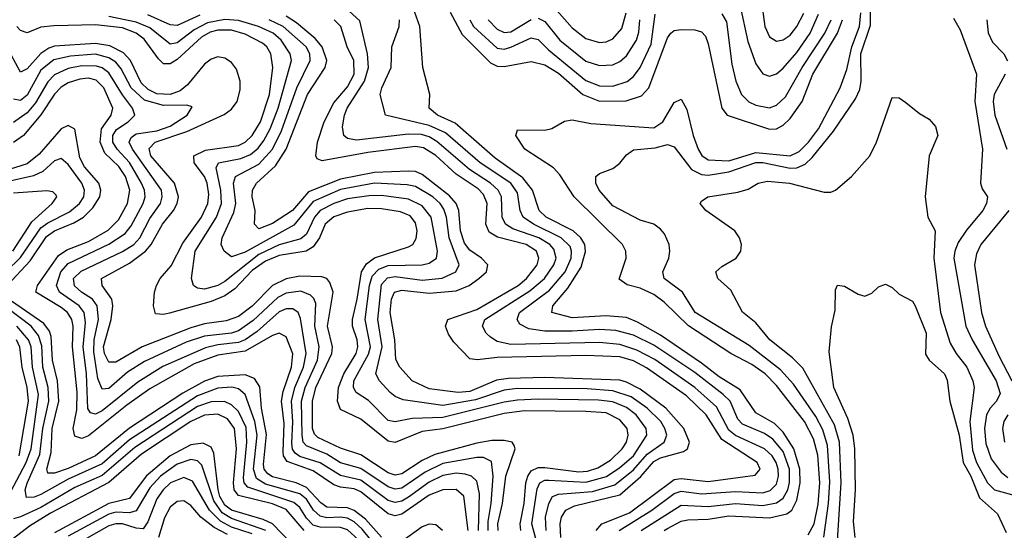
# Model space of a CAD drawing. Header units: inches. Extents: x 990535 to 1117859, y 769386 to 892122.
# Tile 805 of 1056: x 1043948 to 1046839, y 865631 to 867130. Entities that reach past the tile are written whole.
import ezdxf

# ---------------------------------------------------------------- set-up
doc = ezdxf.new("R2010")
doc.units = ezdxf.units.IN
doc.header["$MEASUREMENT"] = 0
doc.layers.add('B0846', color=7, linetype='Continuous')

msp = doc.modelspace()

# ---------------------------------------------------------------- linework, layer by layer
at = {"layer": 'B0846', "color": 5}
for points, elevation in [([(1046309.4, 865610.6), (1046323, 865710), (1046326.9, 865773.1), (1046319.5, 865879.5), (1046306, 865926), (1046285.3, 865965.3), (1046219.7, 866059.7), (1046182.4, 866102.4), (1046090, 866173.3), (1045931.3, 866270), (1045893.8, 866330), (1045839.9, 866370), (1045836.4, 866390), (1045854, 866430), (1045856.5, 866450), (1045854.7, 866470), (1045841, 866501), (1045830, 866515.2), (1045810, 866529.3), (1045770, 866541.5), (1045690, 866583.6), (1045649.3, 866630), (1045639.4, 866650), (1045639.7, 866670), (1045650, 866678.5), (1045690, 866692.7), (1045710, 866708.9), (1045730, 866733.7), (1045750, 866747.6), (1045813.7, 866753.7), (1045850, 866763.6), (1045870, 866756.4), (1045920.3, 866690), (1045950, 866675.2), (1045970, 866674), (1046030, 866683.1), (1046110, 866710.3), (1046130, 866711.1), (1046210, 866694.2), (1046230, 866695.4), (1046254.1, 866705.9), (1046274.9, 866725.1), (1046337.4, 866802.6), (1046401.9, 866898.1), (1046414.5, 866925.5), (1046419.3, 866950), (1046418.1, 867030), (1046446.4, 867113.6), (1046446.5, 867213.4)], 2660), ([(1046125.1, 867190), (1046136, 867110), (1046150, 867079.8), (1046170, 867066.7), (1046190, 867070.5), (1046210, 867084.6), (1046230.4, 867109.6), (1046250.9, 867149.1)], 2780), ([(1045708, 865630), (1045804.3, 865690), (1045870, 865738.9), (1045890, 865745.5), (1045950, 865737.7), (1046050, 865745.1), (1046130, 865741.4), (1046152, 865748), (1046170, 865766.2), (1046175.9, 865790), (1046175, 865810), (1046169.5, 865830), (1046157.1, 865850), (1046134.9, 865870), (1046050, 865909), (1046030, 865924.9), (1045993.8, 865993.8), (1045930.7, 866050.7), (1045812.7, 866132.7), (1045760, 866160), (1045710, 866176.3), (1045650, 866182.6), (1045390, 866176.6), (1045350, 866185.6), (1045330, 866198.4), (1045317.5, 866210), (1045306.5, 866230), (1045313.9, 866250), (1045445.9, 866334.1), (1045489.2, 866370), (1045516.7, 866410), (1045523.6, 866430), (1045516.1, 866456.1), (1045504.3, 866470), (1045472.6, 866490), (1045396.4, 866516.4), (1045373.9, 866530), (1045364.8, 866550), (1045362.7, 866610), (1045352.4, 866630), (1045329.9, 866650), (1045268.3, 866690), (1045172.7, 866772.7), (1045150, 866786.3), (1045127.3, 866792.7), (1045090, 866794), (1044936.8, 866776.8), (1044910, 866781.5), (1044899.9, 866790), (1044895.3, 866815.3), (1044901.5, 866850), (1044909.4, 866870), (1044960.5, 866950), (1044971.7, 866990), (1044969.3, 867029.3), (1044946.7, 867126.7), (1044915.6, 867155.5)], 2760), ([(1045839.9, 865630), (1045850, 865636.5), (1045890, 865657.8), (1045910, 865661.9), (1045970, 865663.4), (1046030, 865673.4), (1046150, 865667.4), (1046200.7, 865679.3), (1046215.1, 865690), (1046230, 865719.5), (1046239.7, 865770), (1046238.6, 865810), (1046220.9, 865870), (1046190, 865919.5), (1046164.6, 865944.6), (1046110, 865975.9), (1046063.4, 866043.4), (1046001.4, 866081.4), (1045950, 866121.7), (1045830, 866203.4), (1045762.5, 866242.5), (1045730, 866255.4), (1045670, 866260.4), (1045570, 866254.8), (1045510.7, 866270), (1045513, 866290), (1045557.7, 866342.3), (1045596.5, 866403.5), (1045609.7, 866449.7), (1045607.3, 866470), (1045595.9, 866490), (1045573.1, 866510), (1045494, 866550), (1045473.1, 866570), (1045453.9, 866630), (1045425.3, 866665.3), (1045343.9, 866723.9), (1045226.1, 866826.1), (1045175, 866850), (1045150.4, 866870), (1045151.9, 866910), (1045131.5, 866990), (1045123.1, 867110), (1045098.7, 867178.7)], 2720), ([(1045510, 867173.3), (1045570, 867105.9), (1045610, 867074.9), (1045650, 867062.6), (1045670, 867064.8), (1045690, 867073.6), (1045716.3, 867103.7), (1045728.5, 867150)], 2780), ([(1046063.6, 867170), (1046086.2, 867066.2), (1046110, 867000.6), (1046130, 866970.8), (1046150, 866963.8), (1046170, 866971.1), (1046190, 866987.5), (1046230, 867033.9), (1046269, 867090), (1046293.3, 867146.7)], 2760), ([(1045473.6, 865570), (1045451.7, 865650), (1045467.7, 865752.3), (1045474.8, 865770), (1045490, 865778.3), (1045501.4, 865778.6), (1045610, 865772.6), (1045670.7, 865789.3), (1045710, 865815.2), (1045750.1, 865850), (1045789.4, 865910), (1045787.2, 865930), (1045758.3, 865970), (1045730, 865991.6), (1045690, 866008), (1045647.4, 866012.6), (1045470, 866015.8), (1045410, 866012.9), (1045370, 866006.7), (1045190, 865961.7), (1045100.5, 865959.5), (1045050, 865949.3), (1045030, 865953.2), (1044972.4, 866012.4), (1044935.9, 866035.9), (1044928, 866050), (1044929.3, 866070), (1044971.8, 866148.2), (1044977.7, 866170), (1044961.8, 866250), (1044975.2, 866350), (1044982.8, 866377.2), (1045002.2, 866397.8), (1045030, 866408.5), (1045130, 866410.4), (1045150, 866415.2), (1045171.8, 866430), (1045174.5, 866450), (1045156, 866550), (1045130, 866583.5), (1045090, 866603.2), (1045010, 866613.6), (1044973.3, 866613.3), (1044910, 866604.2), (1044870, 866590.5), (1044829.8, 866570), (1044813.3, 866550), (1044790, 866500.1), (1044773.7, 866486.3), (1044710, 866469), (1044650, 866441.1), (1044550, 866361), (1044530, 866350), (1044490, 866339.2), (1044470, 866341.6), (1044457.8, 866350), (1044452.7, 866370), (1044462.8, 866450), (1044525.6, 866550), (1044540.7, 866590), (1044538.5, 866630), (1044524.6, 866695.4), (1044531.9, 866710), (1044597.3, 866722.7), (1044625.9, 866734.1), (1044647.6, 866752.4), (1044664.8, 866775.2), (1044683.7, 866810), (1044706.5, 866870), (1044745.6, 867010), (1044742.4, 867030), (1044715.5, 867070), (1044691.8, 867090), (1044649, 867110), (1044590, 867127.8), (1044550, 867130.1), (1044499.4, 867120.6), (1044459.9, 867100.1), (1044410, 867062.5), (1044390, 867057.7), (1044330, 867106.3), (1044290, 867123.2), (1044210, 867139.7)], 2860), ([(1044476.4, 867143.6), (1044410, 867113.1), (1044390, 867114.6), (1044324.4, 867144.4)], 2840), ([(1045494, 865630), (1045492.1, 865670), (1045501.6, 865710), (1045512.6, 865730), (1045530, 865737.5), (1045630, 865745.3), (1045695.5, 865764.5), (1045750, 865808.2), (1045790, 865854.8), (1045840.1, 865890), (1045848.4, 865910), (1045842.7, 865930), (1045830.2, 865950), (1045790.8, 865990), (1045743.3, 866023.3), (1045690, 866040.9), (1045614.2, 866045.9), (1045410, 866047.1), (1045370, 866041.9), (1045286.4, 866013.6), (1045190, 865997.3), (1045074.3, 866014.3), (1045050, 866023.5), (1045035.4, 866035.4), (1045003.9, 866070), (1044993.3, 866090), (1045012.6, 866170), (1044999.6, 866250), (1045010, 866352.8), (1045028.3, 866371.7), (1045050, 866376.1), (1045130, 866365.3), (1045188.7, 866371.3), (1045228.9, 866390), (1045238.5, 866410), (1045209, 866490), (1045201.1, 866550), (1045193.5, 866573.5), (1045182.7, 866590), (1045160.6, 866610), (1045110, 866640), (1045085.3, 866645.3), (1044990, 866649.8), (1044890, 866631.9), (1044810, 866596.4), (1044753, 866527), (1044610, 866447.9), (1044570, 866433.4), (1044548.6, 866450), (1044539.4, 866470), (1044542.1, 866490), (1044576.5, 866563.5), (1044582.6, 866590), (1044576.1, 866650), (1044581.6, 866670), (1044650, 866705.4), (1044690.6, 866750), (1044716.4, 866803.6), (1044761.2, 866930), (1044801.1, 867010), (1044800.2, 867030), (1044789.4, 867050), (1044721.2, 867110), (1044680.5, 867130)], 2840), ([(1045537.1, 865610), (1045534.8, 865650), (1045539, 865670), (1045551.2, 865690), (1045577.1, 865702.9), (1045710, 865735.1), (1045771.5, 865788.5), (1045810, 865833.1), (1045830, 865843.7), (1045897.3, 865862.7), (1045908.5, 865870), (1045914.4, 865890), (1045898.1, 865930), (1045844.8, 865990), (1045770, 866045.3), (1045730, 866066.1), (1045710, 866071.4), (1045490, 866079.7), (1045383.2, 866076.8), (1045348.4, 866071.6), (1045270, 866038.8), (1045235.7, 866035.7), (1045150, 866046.3), (1045100.2, 866070), (1045063.6, 866110), (1045052.4, 866132.4), (1045049.5, 866190), (1045035.6, 866270), (1045039.3, 866310), (1045048.3, 866330), (1045070, 866336.2), (1045150, 866327.2), (1045230, 866334), (1045267.6, 866350), (1045295.6, 866370), (1045318.1, 866390), (1045322.6, 866410), (1045303.8, 866430), (1045270, 866453.2), (1045253.7, 866473.7), (1045241.9, 866510), (1045237.5, 866570), (1045229.7, 866590), (1045210, 866612.6), (1045130, 866675.6), (1045110, 866683.9), (1045090, 866685.2), (1044990, 866681.5), (1044890, 866661.4), (1044795.8, 866624.2), (1044748.9, 866570), (1044690, 866531.9), (1044650, 866516.1), (1044637.4, 866530), (1044639.3, 866570), (1044630.6, 866610), (1044631.4, 866630), (1044643.6, 866650), (1044699.2, 866700.8), (1044730.2, 866749.8), (1044792.5, 866910), (1044845.1, 866990), (1044849.5, 867010), (1044835.9, 867050), (1044815.1, 867075.1), (1044760.9, 867120.9), (1044730, 867140.1)], 2820), ([(1045640.7, 865630), (1045657.6, 865650), (1045738.2, 865681.8), (1045870, 865780.4), (1045890, 865783.2), (1045970, 865774.4), (1046107.1, 865792.9), (1046122.3, 865810), (1046113, 865830), (1046010, 865897.7), (1045963.9, 865970), (1045906, 866026), (1045788.3, 866108.3), (1045750, 866128.7), (1045710, 866140.1), (1045610, 866144.6), (1045350, 866138.6), (1045291.9, 866131.9), (1045270, 866134.5), (1045223.1, 866183.1), (1045207.2, 866207.2), (1045198.4, 866230), (1045205.4, 866250), (1045290, 866279), (1045411.2, 866350), (1045435.9, 866370), (1045467.1, 866410), (1045472.7, 866430), (1045465.3, 866450), (1045435.5, 866470), (1045351.3, 866491.3), (1045326.3, 866506.3), (1045316.9, 866530), (1045320.1, 866590), (1045310, 866617.1), (1045293.9, 866633.9), (1045230, 866676.2), (1045170, 866731.5), (1045133.5, 866753.5), (1045110, 866757.4), (1044970, 866740.4), (1044835.7, 866715.7), (1044821.7, 866721.7), (1044817.5, 866730), (1044822.2, 866770), (1044841.4, 866830), (1044870, 866885.5), (1044910, 866932.6), (1044929.6, 866970), (1044929, 867010), (1044909.1, 867050), (1044891.3, 867110), (1044871.1, 867130)], 2780), ([(1045772.9, 865630), (1045890, 865704.4), (1045970, 865701), (1046049.9, 865709.9), (1046130, 865704.2), (1046170, 865711.2), (1046190, 865724.9), (1046203.6, 865750), (1046208.7, 865771.3), (1046208.2, 865810), (1046190, 865862.6), (1046159, 865899), (1046135.2, 865915.2), (1046070, 865942.3), (1046057.1, 865957.1), (1046033.7, 866010), (1046013.8, 866030), (1045930, 866094.3), (1045810, 866174.2), (1045750, 866203.7), (1045698, 866218), (1045650, 866220.9), (1045570, 866215.4), (1045490, 866216), (1045442.8, 866222.8), (1045416.5, 866236.5), (1045408.9, 866250), (1045415.3, 866270), (1045503.7, 866336.3), (1045549.5, 866390), (1045567.1, 866430), (1045568.3, 866450), (1045563.9, 866463.9), (1045537.4, 866490), (1045456.3, 866530), (1045426.4, 866550), (1045417.5, 866570), (1045410, 866621.9), (1045389.9, 866650), (1045299.8, 866710), (1045197.7, 866797.7), (1045150, 866819.7), (1045021.7, 866850), (1045006.6, 866910), (1045011.1, 866930), (1045039, 866990), (1045040.3, 867050), (1045061.7, 867110), (1045063, 867130)], 2740), ([(1045212, 867152), (1045246.9, 867086.9), (1045330, 867003.5), (1045350, 866993.4), (1045370, 866992.3), (1045450, 867007.3), (1045490, 866997.9), (1045530, 866973.5), (1045601.5, 866910), (1045650, 866891.2), (1045728.5, 866891.5), (1045773.8, 866906.2), (1045795.1, 866930), (1045850, 867077.2), (1045860.4, 867090), (1045870, 867098.2), (1045890, 867101.4), (1045930, 867100.3), (1045950, 867094.4), (1045961.5, 867081.5), (1045970, 867059.5), (1046009.2, 866870), (1046025, 866850), (1046150, 866808.3), (1046170.5, 866810), (1046190, 866820.7), (1046210, 866839.7), (1046245.3, 866890), (1046276.6, 866970), (1046349.4, 867090), (1046363.7, 867130)], 2720), ([(1045269.6, 867130), (1045280.8, 867110), (1045350, 867046.3), (1045370, 867043.6), (1045390, 867049.6), (1045450, 867076.6), (1045470, 867072.1), (1045501.1, 867041.1), (1045610, 866951.9), (1045650, 866935.7), (1045690, 866934.9), (1045731.7, 866948.3), (1045750, 866963.1), (1045770, 866990.1), (1045801.8, 867058.2), (1045813.6, 867146.4)], 2740), ([(1045323.3, 867130), (1045350, 867102.4), (1045370, 867092.3), (1045390, 867094.1), (1045450, 867130.4)], 2760), ([(1046262.8, 865617.2), (1046280.4, 865650), (1046292.2, 865707.8), (1046297.4, 865770), (1046291.7, 865851.7), (1046279.2, 865899.2), (1046252.6, 865950), (1046170, 866055.7), (1046136.7, 866090), (1046098.1, 866118.1), (1046035.9, 866150), (1045911.6, 866231.6), (1045840.8, 866300.8), (1045810, 866323.3), (1045770, 866342.3), (1045731.7, 866351.7), (1045708.1, 866368.1), (1045728.8, 866430), (1045727.5, 866450), (1045717.9, 866470), (1045576.2, 866610), (1045534.3, 866674.3), (1045515.1, 866695.1), (1045430.9, 866750), (1045404.7, 866790), (1045410, 866806.4), (1045490, 866805.9), (1045510, 866810.1), (1045547.5, 866832.5), (1045570, 866835.9), (1045625.4, 866825.4), (1045810, 866812.2), (1045836.3, 866830), (1045870, 866887), (1045890, 866897.1), (1045906.6, 866866.6), (1045925.4, 866790), (1045940.1, 866750), (1045951.3, 866731.3), (1045970, 866718.2), (1046030, 866716.1), (1046110, 866739.9), (1046210, 866730), (1046237.1, 866742.9), (1046263.9, 866770), (1046293.5, 866810), (1046357.6, 866930), (1046376.4, 866983.6), (1046391.7, 867050), (1046413.9, 867110), (1046418.2, 867150)], 2680), ([(1045470, 867134), (1045490, 867125), (1045534.1, 867070), (1045610, 867008.3), (1045650, 866995.2), (1045690, 866997.5), (1045710, 867006.9), (1045730, 867023.7), (1045759.4, 867070), (1045766.3, 867093.7), (1045769.1, 867130)], 2760), ([(1046010, 867147), (1046023.7, 867123.7), (1046039.4, 866999.4), (1046050.5, 866950), (1046067.4, 866910), (1046089.3, 866889.3), (1046110, 866878.7), (1046150, 866871.7), (1046170, 866878.7), (1046196.3, 866903.7), (1046245.3, 866990), (1046312.1, 867090), (1046330.7, 867130)], 2740), ([(1046690, 867134), (1046710, 867100.3), (1046757.3, 866970), (1046752.6, 866890), (1046775.1, 866750), (1046769, 866650), (1046773.9, 866633.9), (1046790.1, 866610), (1046786.6, 866590), (1046776.3, 866570), (1046727.9, 866512.1), (1046704.1, 866475.9), (1046693.5, 866450), (1046691.3, 866430), (1046726.1, 866230), (1046744.6, 866190), (1046814.9, 866070), (1046827.3, 866032.7), (1046816.6, 866010), (1046797.7, 865990), (1046786.5, 865970), (1046780.6, 865930), (1046785.4, 865885.4), (1046801, 865841), (1046830, 865801.6), (1046850, 865785.9)], 2660), ([(1046787.6, 867130), (1046791.9, 867091.9), (1046804.5, 867064.5), (1046837.6, 867030), (1046849, 867009)], 2680), ([(1045419.7, 865630), (1045417.9, 865650), (1045429.3, 865710), (1045434, 865770), (1045439.5, 865790), (1045450, 865805.5), (1045470, 865815), (1045490, 865815.4), (1045590, 865802.3), (1045615.4, 865804.6), (1045645.6, 865814.4), (1045682.7, 865837.3), (1045717.2, 865870), (1045729.7, 865890), (1045734.7, 865910), (1045731.7, 865930), (1045710, 865955.7), (1045670, 865975.4), (1045610, 865980.1), (1045430, 865981.4), (1045370, 865973.9), (1045190, 865929), (1045130, 865921), (1045050, 865888.3), (1045030, 865893.1), (1044950, 865957.6), (1044890, 865985.4), (1044881.5, 866010), (1044883.8, 866050), (1044899.6, 866090), (1044935.6, 866150), (1044941, 866170), (1044939.1, 866190), (1044925.1, 866230), (1044924.7, 866250), (1044939.2, 866310), (1044951.3, 866390), (1044966.5, 866413.5), (1044989.4, 866430.6), (1045090, 866462.7), (1045102.1, 866470), (1045112.5, 866487.5), (1045114.8, 866510), (1045110, 866533.5), (1045094.1, 866554.1), (1045066.1, 866566.1), (1045010, 866574.9), (1044970, 866575.8), (1044910, 866565.2), (1044870, 866550.8), (1044844.6, 866530), (1044828.6, 866490), (1044810, 866462.9), (1044789.3, 866450.7), (1044710, 866437.9), (1044670, 866421.2), (1044630, 866393.4), (1044579.8, 866340.2), (1044550, 866319.6), (1044510, 866302.8), (1044388.1, 866268.1), (1044370, 866264.3), (1044346.7, 866266.7), (1044340.3, 866290), (1044343.7, 866330), (1044349.9, 866350), (1044360.1, 866370), (1044392.2, 866407.8), (1044426.4, 866473.6), (1044482, 866550), (1044500.7, 866590), (1044503.5, 866616.5), (1044498.2, 866650), (1044490, 866670), (1044459.8, 866710), (1044459.3, 866730), (1044493.5, 866746.5), (1044590, 866761.1), (1044610, 866770.6), (1044630.6, 866790), (1044654.8, 866830), (1044681.7, 866910), (1044690.9, 866990), (1044685.2, 867030), (1044673.4, 867050), (1044660.6, 867060.6), (1044610, 867087.9), (1044570, 867099.2), (1044530, 867099.5), (1044506.9, 867093.1), (1044481.4, 867078.6), (1044410, 867012.8), (1044390, 867000.9), (1044370, 867000.9), (1044354.9, 867014.9), (1044312.9, 867072.9), (1044290, 867090.1), (1044250, 867105.8), (1044170, 867115.2), (1044048, 867112), (1044010, 867107.6), (1043970, 867091.2), (1043950, 867098.3), (1043939.8, 867110)], 2880), ([(1045353.2, 865630), (1045352.1, 865650), (1045365.5, 865710), (1045375, 865790), (1045403, 865870), (1045400, 865880), (1045393.6, 865890), (1045370, 865895.1), (1045334.4, 865894.4), (1045290, 865886.4), (1045166.9, 865853.1), (1045130, 865836.1), (1045070, 865796.5), (1045050, 865792.8), (1045030, 865799.3), (1044950, 865852.9), (1044890, 865872.4), (1044823.4, 865903.4), (1044813.5, 865913.5), (1044807.2, 865930), (1044807.2, 866010), (1044817.5, 866050), (1044864.2, 866150), (1044865.9, 866170), (1044851.2, 866230), (1044868.1, 866330), (1044858.9, 866358.9), (1044849.9, 866369.9), (1044835.2, 866375.2), (1044770, 866377.1), (1044730, 866369.5), (1044690, 866349.5), (1044630, 866288.8), (1044590, 866259.1), (1044554, 866246), (1044490, 866237), (1044450, 866225.7), (1044307.5, 866170), (1044230, 866124.6), (1044210, 866124.5), (1044197, 866150), (1044194.1, 866170), (1044216, 866250), (1044221.3, 866290), (1044218.1, 866310), (1044189.5, 866350), (1044188, 866370), (1044270, 866415.3), (1044317.4, 866450), (1044334, 866470), (1044367.5, 866530), (1044399.4, 866570), (1044410.4, 866590), (1044414.3, 866610), (1044402.1, 866650), (1044333.2, 866730), (1044327.7, 866752.3), (1044345.2, 866770), (1044438.7, 866801.3), (1044548, 866852), (1044570, 866867.7), (1044586.5, 866890), (1044595.6, 866924.4), (1044595.2, 866950), (1044584.9, 866984.9), (1044570, 867004.3), (1044550, 867017.5), (1044530, 867020.5), (1044510, 867014.5), (1044490, 866999.4), (1044440.9, 866939.1), (1044419, 866921), (1044390, 866910.3), (1044350, 866912.5), (1044324.6, 866924.6), (1044304.2, 866944.2), (1044272.9, 867010), (1044252.8, 867032.8), (1044212.9, 867052.9), (1044170, 867059.7), (1044050, 867051.8), (1044033.5, 867046.5), (1044010, 867031.2), (1043970, 866986.1), (1043950, 866976.1), (1043909.5, 867050)], 2920), ([(1045323.5, 865630), (1045323, 865657), (1045332.1, 865710), (1045338.3, 865790), (1045333.2, 865833.2), (1045310, 865844.7), (1045290, 865844.8), (1045190, 865826.9), (1045138.1, 865801.9), (1045070, 865754.3), (1045050, 865751.4), (1045030, 865758.2), (1044950, 865812.4), (1044890, 865829.4), (1044850, 865854.4), (1044790, 865878.7), (1044780.2, 865890), (1044777, 865910), (1044775.2, 866010), (1044785.6, 866050), (1044822, 866130), (1044827.1, 866170), (1044814.9, 866230), (1044817.2, 866297.2), (1044811.7, 866311.7), (1044801.7, 866321.7), (1044773.1, 866333.1), (1044730, 866326.9), (1044705.4, 866314.6), (1044633.2, 866246.8), (1044590, 866216.1), (1044570, 866209.3), (1044490, 866201.3), (1044436.9, 866183.1), (1044313.9, 866126.1), (1044264.7, 866095.3), (1044210, 866047.5), (1044190, 866044.9), (1044176.9, 866076.9), (1044165.4, 866154.6), (1044166.5, 866190), (1044179.6, 866250), (1044175.7, 866290), (1044161.7, 866310), (1044128.8, 866330), (1044108.5, 866348.5), (1044106.1, 866370), (1044128.4, 866391.6), (1044250, 866449.2), (1044283.1, 866470), (1044300.3, 866490), (1044330, 866545.9), (1044360.8, 866590), (1044366.5, 866610), (1044363.8, 866630), (1044278.9, 866750), (1044269.7, 866770), (1044275.5, 866784.5), (1044290, 866795.3), (1044350, 866804), (1044390, 866817.1), (1044439.9, 866850), (1044454.1, 866874.1), (1044438.9, 866878.9), (1044370, 866878.1), (1044313.8, 866893.8), (1044274.9, 866930), (1044245.9, 866985.9), (1044230, 867005.4), (1044210, 867018.3), (1044170, 867028.8), (1044096.7, 867023.3), (1044047.7, 867012.3), (1044010, 866981.4), (1043970, 866908.7), (1043950, 866892.7), (1043930, 866897)], 2940), ([(1045295, 865630), (1045297.7, 865737.7), (1045290, 865775.3), (1045274.9, 865790), (1045256, 865796), (1045230, 865798.4), (1045190, 865791.6), (1045150, 865772), (1045090, 865728), (1045070, 865716.8), (1045050, 865712.8), (1045030, 865718.9), (1044950, 865777.7), (1044890, 865791.6), (1044830, 865829.3), (1044770, 865847.7), (1044757, 865857), (1044748.9, 865868.9), (1044747, 865887), (1044749.7, 865949.7), (1044745.9, 866010), (1044755.6, 866050), (1044780.8, 866110), (1044788.8, 866150), (1044772.7, 866252.7), (1044765.4, 866270), (1044750, 866281.3), (1044730, 866281), (1044710, 866272.6), (1044645.2, 866214.8), (1044610, 866189.8), (1044590, 866182.1), (1044530, 866175.9), (1044493.5, 866166.5), (1044368.3, 866111.7), (1044294.3, 866065.7), (1044190, 865981.6), (1044170, 865972), (1044155.7, 865975.7), (1044148.1, 865988.1), (1044143.9, 866090), (1044134.2, 866170), (1044141.4, 866241.4), (1044137.2, 866270), (1044122.2, 866290), (1044064.2, 866330), (1044055.5, 866350), (1044068.1, 866390), (1044090, 866414.4), (1044209.3, 866470.7), (1044257.5, 866502.5), (1044274.8, 866525.2), (1044310.4, 866590), (1044316.5, 866610), (1044314.3, 866630), (1044305.4, 866650), (1044270.5, 866710.5), (1044233.7, 866750), (1044221.6, 866770), (1044220.9, 866790), (1044232.1, 866807.9), (1044265.9, 866830), (1044285.9, 866850), (1044279.3, 866870), (1044249.2, 866909.2), (1044210, 866974.1), (1044190, 866988.2), (1044173.3, 866993.3), (1044130, 866994.9), (1044090, 866987), (1044050, 866967.9), (1044030, 866947.3), (1043994.2, 866885.8), (1043970, 866856.5), (1043930, 866828.4)], 2960), ([(1045264.8, 865630), (1045251.6, 865731.6), (1045230, 865751), (1045190, 865749.7), (1045150, 865734), (1045070, 865678.8), (1045050, 865673.7), (1045030, 865679.6), (1044950, 865744.2), (1044930, 865752.6), (1044890, 865757.2), (1044870, 865764.2), (1044810, 865805.1), (1044732.9, 865832.9), (1044722.4, 865850), (1044721.3, 865861.3), (1044724.1, 865944.1), (1044716.7, 866010), (1044721.4, 866038.6), (1044745.9, 866110), (1044749.5, 866149.5), (1044730, 866198.5), (1044710, 866209.5), (1044690, 866203), (1044610, 866156.6), (1044530, 866145.5), (1044460.5, 866119.5), (1044330, 866046.2), (1044261.9, 865998.1), (1044150, 865908.1), (1044130, 865900.2), (1044110, 865907.4), (1044104.9, 865930), (1044115.5, 865984.5), (1044116.7, 866036.7), (1044102.4, 866170), (1044104.9, 866230), (1044100.6, 866250), (1044087.7, 866270), (1044070, 866284.9), (1043995.3, 866330), (1043999.6, 866350), (1044062, 866438), (1044085.7, 866454.3), (1044150, 866479.3), (1044207.6, 866512.4), (1044237.9, 866542.1), (1044264.3, 866590), (1044270.8, 866630), (1044258.6, 866670), (1044239.3, 866699.3), (1044198.1, 866738.1), (1044184, 866770), (1044188.4, 866810), (1044216.1, 866850), (1044221.7, 866870), (1044195.2, 866930), (1044172.3, 866952.3), (1044150, 866958.1), (1044124.2, 866955.8), (1044090, 866944.4), (1044070, 866932), (1044050, 866911.2), (1044009.5, 866850.5), (1043958.5, 866790), (1043930, 866769.6)], 2980), ([(1046841.5, 866970), (1046809.2, 866910), (1046806.2, 866890), (1046810.9, 866850), (1046847, 866750)], 2680), ([(1046347.5, 865570), (1046359.8, 865770), (1046354.9, 865890), (1046340.7, 865940.7), (1046247.1, 866107.1), (1046217.4, 866137.4), (1046150.4, 866190), (1046110, 866240.5), (1046070, 866271.4), (1046036.1, 866336.1), (1045998.2, 866370), (1045992.3, 866390), (1046010, 866405.8), (1046051.6, 866430), (1046065.1, 866450), (1046067.4, 866470), (1046061.8, 866490), (1046047.6, 866510), (1045963, 866570), (1045945.6, 866590), (1045950, 866597.3), (1045969, 866610), (1046056.5, 866623.5), (1046087.4, 866632.6), (1046116.2, 866650), (1046143.9, 866656.1), (1046208.4, 866650), (1046310, 866623.5), (1046330, 866623.5), (1046343.1, 866630), (1046390.3, 866669.7), (1046444.3, 866730), (1046463.6, 866770), (1046510, 866901.6), (1046530, 866900.3), (1046550, 866887.2), (1046590, 866854.4), (1046618.3, 866838.3), (1046636.7, 866816.7), (1046644, 866790), (1046618.4, 866730), (1046607.1, 866610), (1046614.8, 866550), (1046636, 866510), (1046632, 866430), (1046651.5, 866270), (1046680.5, 866180.5), (1046697.7, 866150), (1046729.3, 866110), (1046747, 866070), (1046750.6, 866050), (1046737.6, 865950), (1046746.1, 865866.1), (1046757.2, 865830), (1046790, 865770.1), (1046810, 865750.1), (1046882.1, 865730)], 2640), ([(1043910.5, 866350), (1043978.4, 866421.6), (1044026.6, 866493.4), (1044049.8, 866510.2), (1044106.6, 866533.4), (1044134.7, 866550), (1044162.8, 866577.2), (1044182.9, 866610), (1044186.2, 866630), (1044180.1, 866650), (1044138.2, 866698.2), (1044124.4, 866724.4), (1044110, 866808.8), (1044090, 866819), (1044070, 866809.9), (1044005.2, 866734.8), (1043970, 866706.4), (1043850, 866670.1)], 3020), ([(1043865.4, 866350), (1043950, 866432), (1044010, 866518.8), (1044030, 866534), (1044093.8, 866566.2), (1044123, 866590), (1044135.7, 866610), (1044138, 866630), (1044130.2, 866650), (1044090, 866704.7), (1044070, 866722.2), (1044050, 866715.6), (1044015.3, 866684.7), (1043988.7, 866671.3), (1043870, 866645.5)], 3040), ([(1043927.3, 866450), (1043983.2, 866536.8), (1044042.8, 866590), (1044056.8, 866610), (1044055.2, 866615.2), (1044044.6, 866624.6), (1044027.2, 866627.2), (1043930, 866621.2)], 3060), ([(1046852.7, 866570), (1046770.4, 866470), (1046757.4, 866442.6), (1046751.6, 866410), (1046772.5, 866270), (1046783.9, 866230), (1046822.9, 866142.9), (1046861, 866070)], 2680), ([(1046401.1, 865610), (1046396.5, 865656.5), (1046402.2, 865750), (1046399.9, 865870), (1046395, 865910), (1046379.4, 865959.4), (1046338.8, 866050), (1046324.6, 866155.4), (1046331.3, 866228.7), (1046342.7, 866277.3), (1046343.3, 866336.7), (1046349.4, 866350.6), (1046370, 866348), (1046410, 866324.4), (1046430, 866318.4), (1046450, 866326.7), (1046470, 866345.7), (1046490, 866354), (1046510, 866344.2), (1046530, 866324.6), (1046570, 866303.2), (1046577, 866290), (1046609.6, 866210), (1046607.6, 866147.6), (1046618.6, 866130), (1046663.8, 866090), (1046671.3, 866071.3), (1046679.5, 866010), (1046706.3, 865910), (1046718, 865830), (1046741.1, 865790), (1046766.1, 865726.1), (1046818.9, 865678.9), (1046844.3, 865624.3)], 2620), ([(1044998.7, 865578.7), (1044953.9, 865633.9), (1044930, 865656.1), (1044910, 865666.5), (1044890, 865670), (1044850, 865668), (1044830, 865672.3), (1044810.5, 865690.5), (1044790, 865722.4), (1044770, 865738.4), (1044670, 865766.8), (1044643.5, 865783.5), (1044633.9, 865810), (1044644.8, 865910), (1044637.9, 865950), (1044610, 866029.4), (1044590, 866046.1), (1044570.8, 866050.8), (1044530, 866048), (1044470, 866026.2), (1044270, 865896.5), (1044190, 865825.7), (1044090, 865781.1), (1044010, 865736), (1043990, 865728), (1043967.5, 865727.5), (1043963.4, 865750), (1043969.2, 865769.2), (1044006.9, 865853.1), (1044015.6, 865930), (1044033.1, 866010), (1044031.2, 866050), (1044015.8, 866110), (1044012.9, 866172.9), (1044003.3, 866203.3), (1043981.4, 866230), (1043876.2, 866310)], 3040), ([(1045010, 865610.8), (1044963.2, 865663.2), (1044930, 865689.5), (1044910, 865697.4), (1044850, 865699.2), (1044831.8, 865711.8), (1044790, 865756.3), (1044759.2, 865770), (1044690, 865788.4), (1044676.5, 865796.5), (1044665.3, 865810), (1044663.7, 865823.7), (1044672.7, 865912.7), (1044657.4, 865990), (1044652.5, 866052.5), (1044637, 866077), (1044610, 866087.7), (1044530, 866082.3), (1044490, 866068.8), (1044426.8, 866033.2), (1044270, 865930.5), (1044170.7, 865849.3), (1044090, 865812.7), (1044050, 865798.8), (1044030, 865799.1), (1044027.9, 865810), (1044040.5, 865859.5), (1044043, 865930), (1044062.4, 866010), (1044058.3, 866070), (1044043.7, 866130), (1044040.2, 866200.2), (1044035.4, 866215.4), (1044018.4, 866238.4), (1043924.1, 866304.1)], 3020), ([(1043903.4, 865710), (1043967.2, 865830), (1043981, 865870), (1044002.6, 866030), (1043985.1, 866110), (1043981, 866170), (1043973.8, 866190), (1043939.6, 866230)], 3060), ([(1043945.8, 865850), (1043973.3, 866010), (1043970.1, 866050), (1043954.7, 866110), (1043948.6, 866168.6), (1043938.6, 866190)], 3080), ([(1044943, 865603), (1044910, 865631.9), (1044890, 865639.3), (1044830, 865639.7), (1044810, 865646.3), (1044790, 865666.5), (1044770, 865698.1), (1044753, 865713), (1044618.1, 865758.1), (1044606.9, 865770), (1044605.4, 865785.4), (1044614.5, 865890), (1044612.4, 865932.4), (1044590, 865979.8), (1044570, 865999.4), (1044549.4, 866009.4), (1044510, 866008.5), (1044470, 865994.7), (1044286.1, 865873.9), (1044190, 865792.1), (1044110, 865757.1), (1044010, 865698.4), (1043950, 865670.2), (1043930, 865664.5)], 3060), ([(1044783.6, 865630), (1044730, 865691.6), (1044690, 865708.9), (1044590, 865733.3), (1044577.3, 865750), (1044575.2, 865770), (1044584.2, 865870), (1044578.4, 865930), (1044557.9, 865957.9), (1044530, 865971.8), (1044490, 865969.2), (1044450, 865950.1), (1044305.8, 865854.2), (1044210, 865771.2), (1044038.4, 865681.6), (1043976.4, 865643.6), (1043930, 865606.7)], 3080), ([(1046849.4, 865970), (1046837.5, 865950), (1046833.8, 865930), (1046839.4, 865890)], 2680), ([(1044770, 865567.1), (1044690, 865650), (1044662.5, 865662.5), (1044570, 865689.9), (1044550, 865704.5), (1044535.8, 865730), (1044530.8, 865750), (1044517.9, 865857.9), (1044510, 865874.7), (1044486.9, 865886.9), (1044450, 865881.6), (1044389.4, 865850), (1044319.3, 865790), (1044270, 865724.4), (1044210, 865709.7), (1044050, 865623.4)], 3120), ([(1044670.3, 865630.3), (1044570, 865665.8), (1044542.6, 865682.6), (1044517.9, 865717.9), (1044482.5, 865822.6), (1044470, 865835.2), (1044450, 865838.6), (1044410, 865825.2), (1044361, 865790), (1044330, 865755.4), (1044290, 865687.8), (1044270, 865682.2), (1044230, 865684.1), (1044210, 865678.4), (1044090, 865613.6)], 3140), ([(1044630, 865620.3), (1044570, 865640), (1044537.5, 865657.5), (1044504.7, 865690), (1044455, 865775.1), (1044430, 865786), (1044391, 865770), (1044368.6, 865750), (1044350, 865723.6), (1044324.1, 865655.9), (1044310, 865635.4), (1044290, 865636.9), (1044250, 865650.1), (1044230, 865650.3), (1044210, 865644.2), (1044114.3, 865590)], 3160), ([(1044558.4, 865618.4), (1044519, 865639), (1044479.7, 865670), (1044450, 865703.9), (1044430, 865717.4), (1044410, 865715.6), (1044390, 865699.2), (1044372.8, 865667.2), (1044355.4, 865610)], 3180), ([(1045188.9, 865630), (1045170, 865647.4), (1045150, 865649.2), (1045130, 865640.8), (1045070, 865598.4)], 3020)]:
    msp.add_lwpolyline(points, dxfattribs=dict(at, elevation=elevation))

doc.saveas('drawing.dxf')
